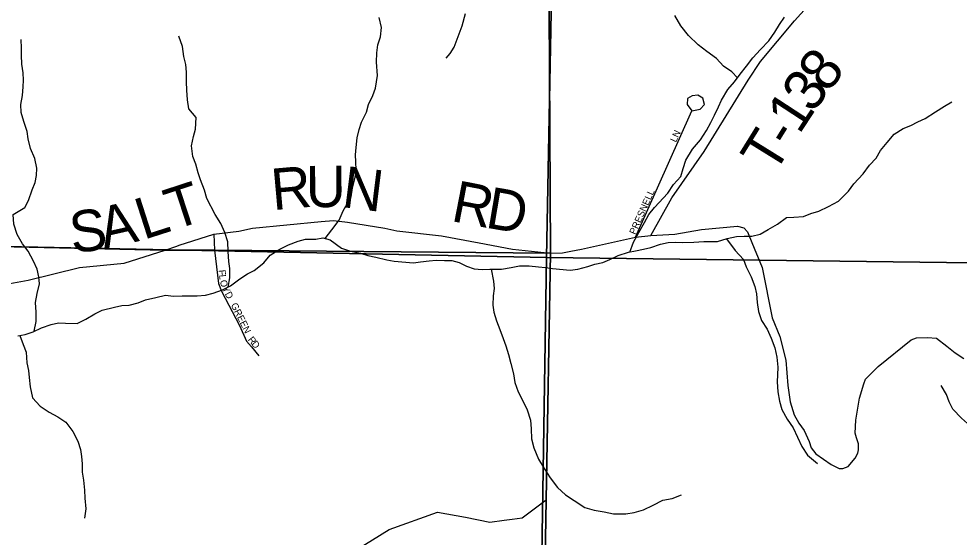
# Model space of a CAD drawing. Extents: x 2043100 to 2470832, y 443715 to 810583.
# Drawn here: x 2254313 to 2261128, y 636559 to 640318 of the extents above; entities that cross this region are included whole.
import ezdxf

# ---------------------------------------------------------------- set-up
doc = ezdxf.new("R2010")
doc.units = 0
for name, color, linetype in [('GM_X_County_Road', 7, 'Continuous'), ('GM_X_County_Road_Text', 7, 'Continuous'), ('GM_X_Minor_River', 7, 'Continuous'), ('GM_X_Section', 7, 'Continuous'), ('GM_X_Township', 7, 'Continuous'), ('GM_X_Township_Road', 7, 'Continuous'), ('GM_X_Township_Road_Text', 7, 'Continuous'), ('GM_X_Township_ROW', 7, 'Continuous'), ('GM_X_Township_Subdivision', 7, 'Continuous'), ('GM_X_Township_Subdivision_Text', 7, 'Continuous')]:
    doc.layers.add(name, color=color, linetype=linetype)

msp = doc.modelspace()

# ---------------------------------------------------------------- linework, layer by layer
at = {"layer": 'GM_X_County_Road'}
for points in [[(2255476.2, 638675.4), (2255727.6, 638757.4), (2255907.8, 638776.8), (2256005.7, 638799.7), (2256504, 638847.6), (2256594, 638854.4), (2256696.2, 638843.1), (2256964.9, 638799.1), (2257053.1, 638779.8), (2257375.1, 638744.6), (2257649.6, 638692.3), (2257891.3, 638647.5), (2258165.8, 638617.7), (2258252.8, 638622), (2258313, 638632.5)], [(2258313, 638632.5), (2258391.9, 638646.3), (2258781.4, 638735.5), (2258892.1, 638745.5), (2259068, 638756.8), (2259261, 638790.9), (2259522.1, 638815), (2259567.5, 638802.2), (2259593.1, 638772.4), (2259603, 638748.8)], [(2259603, 638748.8), (2259642.7, 638654.6), (2259699.5, 638514.2), (2259773.1, 638149.6), (2259828.2, 638013.7), (2259871.5, 637843.7), (2259884.9, 637659.4), (2259903.8, 637541.3), (2259930.6, 637445.3), (2259965.1, 637385.4), (2260003.5, 637333.6), (2260040.2, 637253.7), (2260054.5, 637207.7), (2260088.9, 637163.9), (2260199.6, 637086.6), (2260257.9, 637057), (2260283.9, 637057.2), (2260321.9, 637071.5), (2260373.5, 637132.1), (2260393.2, 637168.3), (2260399, 637192.4), (2260398.7, 637236.5), (2260382.4, 637278.5), (2260374.1, 637314.5), (2260379.4, 637406.7), (2260406.2, 637567.3), (2260437.5, 637671.7), (2260449.2, 637705.9), (2260540.6, 637796.8), (2260779.4, 637991.1), (2260817.4, 638005.4), (2260897.5, 638006), (2260963.6, 638002.6), (2261038.1, 637945), (2261098.5, 637895.4), (2261160.9, 637853.8)], [(2252008.4, 638247.2), (2252069.4, 638235.8), (2252223.7, 638217), (2252354.1, 638195.9), (2252420.2, 638184.4), (2252466.4, 638164.7), (2252553, 638107.3), (2252613.3, 638073.7), (2252673.5, 638048.1), (2252755.7, 638044.7), (2252939.6, 638086.3), (2253339.4, 638171.6), (2253787, 638287.3), (2254138.7, 638380.2), (2254380.7, 638422.2), (2254753.4, 638513.8), (2255076.6, 638545.9), (2255374.8, 638639.7), (2255458.5, 638669.6), (2255476.2, 638675.4)]]:
    msp.add_lwpolyline(points, dxfattribs=at)
at = {"layer": 'GM_X_Minor_River'}
for points in [[(2259016.1, 639053.6), (2259057.4, 639116.5), (2259110.8, 639173.2), (2259128.2, 639233.4), (2259145.6, 639291.7), (2259194.8, 639372.2), (2259252, 639440.9), (2259295.3, 639507.4), (2259326.7, 639565.8), (2259354.2, 639620.1), (2259383.6, 639678.5), (2259405, 639728.8), (2259452.2, 639805.3), (2259499.7, 639859.9), (2259541.1, 639916.4), (2259586.4, 639974.9), (2259631.8, 640035.4), (2259687.2, 640094), (2259748.5, 640156.8), (2259791.9, 640221.3), (2259825.3, 640275.7), (2259862.7, 640330.1)], [(2259522.1, 639890.6), (2259478.9, 639933.8), (2259420.5, 639975.2), (2259368, 640030.7), (2259299.5, 640080.1), (2259237, 640129.5), (2259166.3, 640196.9), (2259109.6, 640266.4), (2259066.9, 640342)], [(2256721.2, 639026.7), (2256732.5, 639090.9), (2256751.7, 639167.2), (2256757.1, 639223.3), (2256756.6, 639281.4), (2256752, 639331.4), (2256757.5, 639383.5), (2256764.8, 639453.7), (2256780.1, 639515.9), (2256797.6, 639568.1), (2256832.8, 639640.6), (2256848.3, 639696.8), (2256879.6, 639761.2), (2256899, 639815.4), (2256912.1, 639905.7), (2256905.1, 640003.7), (2256908.4, 640069.8), (2256915.8, 640128), (2256933.2, 640186.2), (2256940.5, 640254.4), (2256923.8, 640326.3)], [(2255675.7, 639014.5), (2255659.1, 639074), (2255630.3, 639149.8), (2255613.8, 639201.7), (2255595.1, 639263.6), (2255574.6, 639319.4), (2255563.8, 639397.4), (2255579.1, 639463.7), (2255592.5, 639517.8), (2255599.7, 639602), (2255545, 639665.5), (2255536.4, 639729.5), (2255531.7, 639799.5), (2255529, 639859.6), (2255528.3, 639931.7), (2255523.8, 639985.7), (2255509.2, 640043.6), (2255498.4, 640115.6), (2255473.7, 640191.4)], [(2254384.3, 638999.3), (2254409.5, 639077.3), (2254430.9, 639131.6), (2254440.4, 639181.8), (2254443.8, 639233.9), (2254429.1, 639303.8), (2254398.4, 639377.6), (2254381.7, 639447.5), (2254373.1, 639499.5), (2254350.4, 639573.3), (2254329.8, 639637.2), (2254329.2, 639695.2), (2254340.5, 639761.4), (2254345.8, 639823.6), (2254347.3, 639873.6), (2254344.8, 639925.7), (2254336.1, 639989.6), (2254333.5, 640053.7), (2254333, 640103.7), (2254330.3, 640167.8)], [(2260325.5, 639069), (2260362.9, 639121.8), (2260432.2, 639194.6), (2260477.5, 639257.1), (2260525, 639307.7), (2260556.4, 639362), (2260605.8, 639420.6), (2260657.1, 639481.2), (2260720.7, 639521.9), (2260776.5, 639544.5), (2260828.2, 639571), (2260881.9, 639595.6), (2260955.4, 639642.4), (2261020.9, 639685.1), (2261074.6, 639715.7)], [(2258363.7, 638503.1), (2258437.8, 638521.4), (2258487.8, 638537.7), (2258545.9, 638552), (2258595.9, 638572.2), (2258656, 638600.5), (2258732.1, 638624.9), (2258782.1, 638635.1), (2258840.2, 638647.4), (2258892.3, 638659.6), (2258962.4, 638683.9), (2259018.5, 638696.2), (2259068.6, 638698.4), (2259124.7, 638694.7), (2259204.9, 638697), (2259277.1, 638703.3), (2259327.2, 638703.6), (2259377.3, 638703.8), (2259445.4, 638724.1), (2259513.5, 638740.4), (2259569.6, 638742.7), (2259623.8, 638740.9), (2259685.9, 638755.2), (2259743.9, 638789.5), (2259811.9, 638829.8), (2259875.8, 638878.2), (2259930, 638880.4), (2260000.1, 638884.7), (2260052.2, 638905), (2260110.2, 638923.3), (2260180.3, 638955.6), (2260252.3, 638996), (2260325.5, 639069)], [(2258740.1, 638626.5), (2258767.8, 638699.1), (2258805.6, 638769.4), (2258847.4, 638841.7), (2258879.2, 638899.9), (2258919.1, 638950.1), (2259016.1, 639053.6)], [(2254425.3, 638052.9), (2254439.4, 638123.5), (2254439.1, 638191.6), (2254434.8, 638259.7), (2254446.5, 638325.8), (2254464.3, 638396), (2254458, 638446), (2254445.8, 638502), (2254419.4, 638560), (2254381, 638633.9), (2254340.7, 638685.8), (2254302.3, 638753.8), (2254277.9, 638827.7), (2254273.6, 638897.8), (2254356.5, 638948.5), (2254384.3, 638999.3)], [(2255829.6, 638372.5), (2255841.6, 638440), (2255841.3, 638508.1), (2255835, 638558.2), (2255830.7, 638630.2), (2255828.4, 638700.3), (2255806, 638768.3), (2255777.7, 638834.3), (2255737.3, 638898.2), (2255675.7, 639014.5)], [(2256532.4, 638725.2), (2256581.9, 638787.7), (2256633.7, 638858), (2256663.5, 638924.2), (2256721.2, 639026.7)], [(2254307.5, 638018.8), (2254359.6, 638029), (2254417.7, 638049.3), (2254477.7, 638077.6), (2254547.8, 638102), (2254601.9, 638114.2), (2254652, 638110.4), (2254736.2, 638108.8), (2254798.2, 638139.1), (2254864.2, 638179.4), (2254918.3, 638205.7), (2255006.4, 638228.1), (2255060.5, 638238.4), (2255112.6, 638242.6), (2255178.7, 638258.9), (2255230.7, 638281.2), (2255306.8, 638297.5), (2255376.9, 638313.8), (2255435.1, 638306.1), (2255497.3, 638308.4), (2255605.5, 638308.8), (2255665.7, 638313.1), (2255721.7, 638327.4), (2255789.8, 638351.7), (2255847.8, 638382), (2255913.8, 638432.3), (2255969.8, 638468.6), (2256019.8, 638492.9), (2256089.7, 638549.3), (2256135.6, 638603.5), (2256205.6, 638647.9), (2256267.6, 638678.2), (2256337.6, 638706.5), (2256391.7, 638720.8), (2256465.9, 638721.1), (2256516, 638729.4), (2256570.2, 638715.6), (2256650.7, 638655.8), (2256716.9, 638632.1), (2256789.2, 638618.4), (2256843.4, 638600.6), (2256901.6, 638588.8), (2256979.9, 638569.2), (2257034, 638561.4), (2257174.5, 638548), (2257224.5, 638556.2), (2257286.7, 638562.5), (2257338.8, 638566.7), (2257396.9, 638565), (2257451.1, 638565.2), (2257503.3, 638551.4), (2257557.5, 638523.6), (2257613.8, 638503.8), (2257669.9, 638500.1), (2257726, 638502.3), (2257810.3, 638502.7), (2257880.4, 638515), (2257942.5, 638527.3), (2258010.7, 638527.6), (2258078.9, 638519.9), (2258129, 638514.1), (2258181.2, 638506.3), (2258309.5, 638494.9), (2258363.7, 638503.1)], [(2259440.5, 638722.7), (2259503.9, 638638.3), (2259564.4, 638572.4), (2259584.7, 638518.4), (2259621.1, 638446.5), (2259647.4, 638376.5), (2259659.7, 638322.5), (2259664, 638260.5), (2259674.3, 638194.4), (2259694.6, 638130.4), (2259735, 638066.5), (2259765.4, 638002.6), (2259791.8, 637932.6), (2259806.1, 637864.6), (2259812.4, 637792.5), (2259810.7, 637736.4), (2259808.9, 637686.3), (2259813.2, 637614.3), (2259825.5, 637546.2), (2259841.8, 637484.2), (2259880.2, 637414.3), (2259924.6, 637352.4), (2259957, 637284.5), (2259987.4, 637216.5), (2260027.8, 637154.6), (2260100.2, 637092.8)], [(2257736.1, 638502.4), (2257752.5, 638414.3), (2257758.7, 638362.3), (2257751, 638308.2), (2257747.2, 638242.1), (2257755.5, 638190), (2257775.8, 638128.1), (2257800.1, 638064.1), (2257822.5, 638000.1), (2257842.8, 637946.1), (2257861.1, 637884.1), (2257879.4, 637818.1), (2257897.8, 637744.1), (2257908.1, 637680), (2257932.5, 637614.1), (2257970.9, 637538.1), (2257997.2, 637482.2), (2258021.6, 637408.2), (2258025.9, 637346.1), (2258028.2, 637272), (2258044.5, 637206), (2258079, 637126.1), (2258119.4, 637058.2), (2258163.8, 636990.2), (2258216.2, 636920.4), (2258274.6, 636866.6), (2258336.9, 636824.8), (2258415.3, 636775.1), (2258481.6, 636755.3), (2258555.8, 636743.6), (2258622.1, 636729.9), (2258712.3, 636728.3), (2258772.4, 636738.6), (2258840.5, 636758.9), (2258910.5, 636791.2), (2258980.5, 636827.6), (2259048.7, 636839.9), (2259114.7, 636866.2)], [(2254319.9, 638021.2), (2254343.9, 637956.9), (2254366.2, 637900.9), (2254372.6, 637822.8), (2254382.8, 637766.8), (2254389.1, 637716.8), (2254395.4, 637648.7), (2254411.8, 637570.7), (2254468.2, 637508.8), (2254532.5, 637465.1), (2254596.8, 637431.3), (2254653.1, 637393.5), (2254705.6, 637325.6), (2254742, 637255.7), (2254760.3, 637195.7), (2254768.5, 637143.7), (2254772.8, 637091.6), (2254773, 637031.5), (2254781.3, 636973.5), (2254789.6, 636901.4), (2254791.9, 636843.4), (2254798.2, 636765.3), (2254790.5, 636697.2)], [(2261901.8, 636610.2), (2261830.5, 636663.8), (2261766.1, 636697.6), (2261709.7, 636757.4), (2261651.3, 636819.3), (2261594.9, 636873.1), (2261546.5, 636936.9), (2261514.2, 637000.9), (2261475.8, 637066.8), (2261435.4, 637134.7), (2261387, 637188.6), (2261330.6, 637258.4), (2261260.1, 637326.2), (2261209.8, 637364), (2261143.4, 637421.8), (2261081, 637487.6), (2261054.7, 637541.6), (2261034.4, 637593.6), (2260998, 637659.5)]]:
    msp.add_lwpolyline(points, dxfattribs=at)
at = {"layer": 'GM_X_Section'}
for points in [[(2252910.3, 644018.4), (2258237.7, 643923), (2258136.1, 638587.9), (2252784.6, 638695)], [(2263800.1, 643920.5), (2263741.3, 638515.9), (2258136.1, 638587.9), (2258237.7, 643923)], [(2258136.1, 638587.9), (2258053.6, 633190.7), (2252763.7, 633342.5), (2252784.6, 638695)], [(2258136.1, 638587.9), (2263741.3, 638515.9), (2264401.7, 638507.7), (2264289.9, 632876), (2258045.4, 632868.5), (2258053.6, 633190.7)]]:
    msp.add_lwpolyline(points, close=True, dxfattribs=at)
at = {"layer": 'GM_X_Township'}
for points in [[(2274597.2, 643765.8), (2273849.4, 643774.3), (2269541.4, 643839.2), (2265639.1, 643897.9), (2263793, 643914.5), (2263786.6, 643366), (2263769.7, 641927.5), (2263761.4, 641226.4), (2260431.2, 641274.5), (2258152.6, 641273.8), (2258165.8, 638617.7), (2255731.6, 638641), (2255374.8, 638639.7), (2252195.8, 638709.3)], [(2257992.6, 628603.2), (2258081.3, 633732.5), (2258134.9, 636829.8), (2258165.8, 638617.7), (2258152.6, 641273.8), (2260431.2, 641274.5), (2263761.4, 641226.4), (2263769.7, 641927.5), (2263786.6, 643366), (2263793, 643914.5), (2265639.1, 643897.9), (2269541.4, 643839.2), (2273849.4, 643774.3), (2274597.2, 643765.8), (2274541.7, 640664.1), (2274501.4, 638406.4), (2274969.3, 638400.8), (2274911, 632947.6)], [(2252195.8, 638709.3), (2255374.8, 638639.7), (2255731.6, 638641), (2258165.8, 638617.7), (2258134.9, 636829.8), (2258081.3, 633732.5), (2257992.6, 628603.2)]]:
    msp.add_lwpolyline(points, dxfattribs=at)
at = {"layer": 'GM_X_Township_Road'}
for points in [[(2258892.1, 638745.5), (2259046, 639019.8), (2259279.4, 639354.3), (2259597.5, 639873.4), (2259687.5, 640007.7), (2259933.7, 640302.3), (2260025.7, 640404.5), (2260049.7, 640438.6), (2260073.7, 640518.8), (2260097.7, 640653), (2260117.7, 640699.1), (2260170.1, 640789.8), (2260302.2, 640960.7), (2260389.8, 641068.4), (2260434.3, 641135.9), (2260448.7, 641174.7), (2260437.3, 641239.8)], [(2257409, 640032.9), (2257439, 640064.9), (2257469.1, 640111), (2257527.1, 640267.3), (2257549, 640355.5)]]:
    msp.add_lwpolyline(points, dxfattribs=at)
at = {"layer": 'GM_X_Township_ROW'}
for points in [[(2257830.5, 636681.8), (2257888.2, 636689.5), (2257960.8, 636699.2), (2258134.9, 636829.8)], [(2256365.8, 636375.6), (2256446.9, 636380), (2256592.8, 636387.9), (2256756, 636466.3), (2256996.4, 636615.9), (2257347.3, 636741), (2257550.1, 636705.7), (2257726.9, 636667.9), (2257830.5, 636681.8)]]:
    msp.add_lwpolyline(points, dxfattribs=at)
at = {"layer": 'GM_X_Township_Subdivision'}
for points in [[(2258781.4, 638735.5), (2259190.4, 639650.9), (2259249.5, 639663.3), (2259281, 639695.6), (2259270.7, 639742.5), (2259234.1, 639764), (2259192.7, 639758.4), (2259157.8, 639740.2), (2259155.4, 639695.6), (2259189.4, 639650.9)], [(2255727.6, 638757.4), (2255731.6, 638641), (2255761.5, 638397.7), (2255781.4, 638343.9), (2255911.6, 638094.7), (2255962.6, 637981.5), (2255999.4, 637939), (2256053.2, 637873.9)]]:
    msp.add_lwpolyline(points, dxfattribs=at)

# ---------------------------------------------------------------- texts
at = {"layer": 'GM_X_County_Road_Text'}
for s, rotation, p in [('R', 5.09619, (2256155, 638929.7)), ('U', 0.34607, (2256393.8, 638951.2)), ('N', 352.9039, (2256647.5, 638953.4)), ('T', 18.09335, (2255432.6, 638783.1)), ('R', 349.00849, (2257437.2, 638853.3)), ('D', 350.35458, (2257686.6, 638805)), ('A', 12.69897, (2254931.6, 638648.3)), ('L', 17.79861, (2255217.3, 638714)), ('S', 7.35663, (2254700.8, 638617))]:
    msp.add_text(s, height=300, rotation=rotation, dxfattribs=at).set_placement(p)
at = {"layer": 'GM_X_Township_Road_Text'}
for s, rotation, p in [('8', 51.21991, (2260170.9, 639772.8)), ('3', 54.84768, (2260067.6, 639625.7)), ('1', 56.83673, (2259968, 639473.3)), ('T', 58.20494, (2259785.3, 639179.8)), ('-', 57.88622, (2259903.3, 639370.1))]:
    msp.add_text(s, height=300, rotation=rotation, dxfattribs=at).set_placement(p)
at = {"layer": 'GM_X_Township_Subdivision_Text'}
for s, rotation, p in [('LN', 64.79825, (2259075.1, 639418)), ('PRESNELL', 66.03751, (2258780.2, 638749.1)), ('F', 276.02045, (2255761, 638495.3)), ('L', 276.03323, (2255764.7, 638460.3)), ('O', 283.84042, (2255769.6, 638417.9)), ('Y', 296.58496, (2255784.4, 638363.9)), ('D', 297.67833, (2255804.5, 638323.6)), ('GREEN', 296.56681, (2255848.1, 638243.4)), ('R', 309.06559, (2255970.3, 637989.7)), ('D', 310.41339, (2255996.1, 637958))]:
    msp.add_text(s, height=50, rotation=rotation, dxfattribs=at).set_placement(p)

doc.saveas('drawing.dxf')
